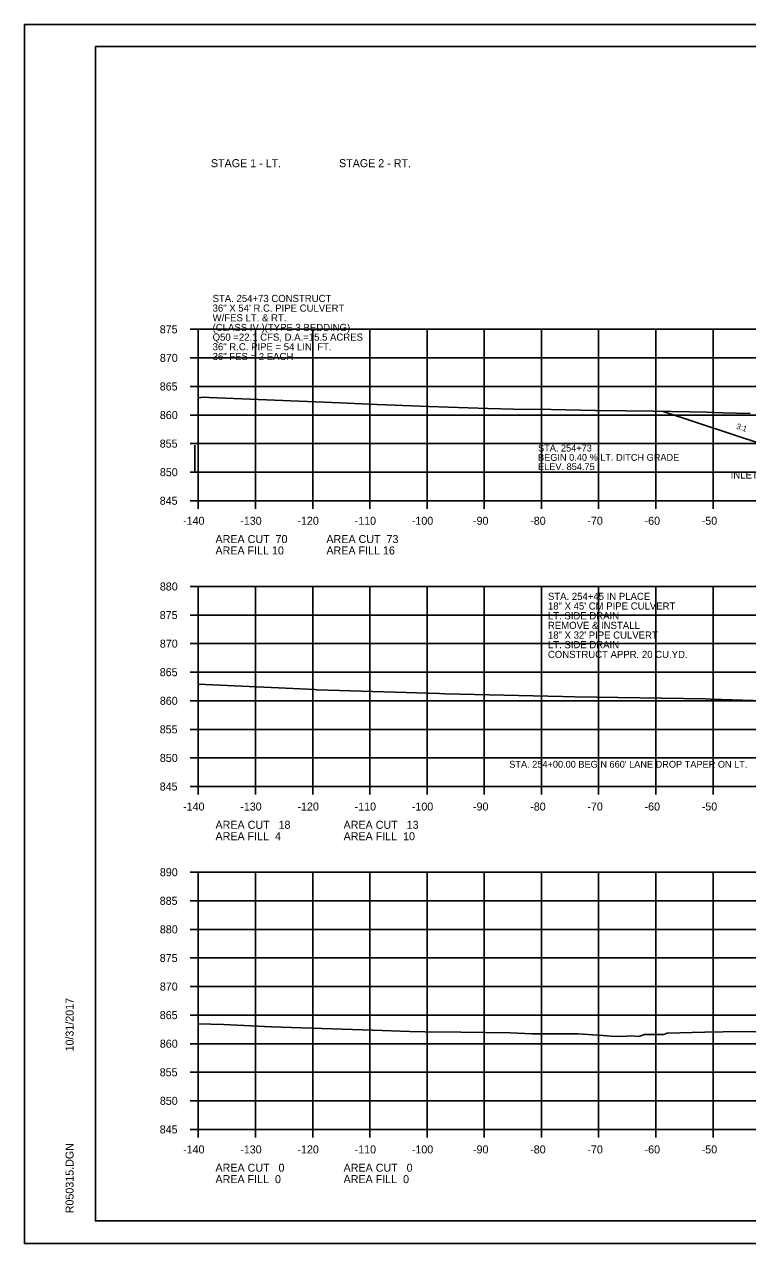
# Model space of a CAD drawing. Extents: x 1486524 to 1499135, y 326561 to 337924.
# Drawn here: x 1488812.5 to 1488938.9, y 328299.2 to 328512.5 of the extents above; entities that cross this region are included whole.
import ezdxf

# ---------------------------------------------------------------- set-up
doc = ezdxf.new("R2010")
doc.units = 0
for name, color, linetype in [('Default', 7, 'Continuous'), ('E_Const Align', 7, 'Continuous'), ('E_Const Align Station', 7, 'Continuous'), ('E_Ownership Information', 7, 'Continuous'), ('E_Property Line', 7, 'Continuous'), ('E_Proposed ROW Fig Annot', 7, 'Continuous'), ('E_Quarter Calls', 7, 'Continuous'), ('E_Tract Number', 7, 'Continuous'), ('R_Temp Easement', 7, 'Continuous'), ('R_Water Annot', 7, 'Continuous'), ('T_Notes', 7, 'Continuous')]:
    doc.layers.add(name, color=color, linetype=linetype)

msp = doc.modelspace()

# ---------------------------------------------------------------- linework, layer by layer
at = {"layer": 'E_Const Align'}
for p, q in [((1488841.49, 328459.19), (1488842.89, 328459.19)), ((1488841.49, 328459.19), (1488842.89, 328459.19)), ((1488841.49, 328459.19), (1488842.89, 328459.19)), ((1488842.89, 328429.19), (1488842.89, 328459.19)), ((1488841.49, 328454.19), (1488842.89, 328454.19)), ((1488841.49, 328454.19), (1488842.89, 328454.19)), ((1488841.49, 328454.19), (1488842.89, 328454.19)), ((1488841.49, 328449.19), (1488842.89, 328449.19)), ((1488841.49, 328449.19), (1488842.89, 328449.19)), ((1488841.49, 328449.19), (1488842.89, 328449.19)), ((1488841.49, 328444.19), (1488842.89, 328444.19)), ((1488841.49, 328444.19), (1488842.89, 328444.19)), ((1488841.49, 328444.19), (1488842.89, 328444.19)), ((1488841.49, 328439.19), (1488842.89, 328439.19)), ((1488841.49, 328439.19), (1488842.89, 328439.19)), ((1488841.49, 328439.19), (1488842.89, 328439.19)), ((1488841.49, 328434.19), (1488842.89, 328434.19)), ((1488841.49, 328434.19), (1488842.89, 328434.19)), ((1488841.49, 328434.19), (1488842.89, 328434.19)), ((1488841.49, 328429.19), (1488842.89, 328429.19)), ((1488841.49, 328429.19), (1488842.89, 328429.19)), ((1488841.49, 328429.19), (1488842.89, 328429.19)), ((1488842.89, 328429.19), (1489122.89, 328429.19)), ((1488842.89, 328427.79), (1488842.89, 328429.19)), ((1488852.89, 328427.79), (1488852.89, 328429.19)), ((1488862.89, 328427.79), (1488862.89, 328429.19)), ((1488872.89, 328427.79), (1488872.89, 328429.19)), ((1488882.89, 328427.79), (1488882.89, 328429.19)), ((1488892.89, 328427.79), (1488892.89, 328429.19)), ((1488902.89, 328427.79), (1488902.89, 328429.19)), ((1488912.89, 328427.79), (1488912.89, 328429.19)), ((1488922.89, 328427.79), (1488922.89, 328429.19)), ((1488932.89, 328427.79), (1488932.89, 328429.19)), ((1488841.49, 328414.19), (1488842.89, 328414.19)), ((1488842.89, 328379.19), (1488842.89, 328414.19)), ((1488841.49, 328409.19), (1488842.89, 328409.19)), ((1488841.49, 328404.19), (1488842.89, 328404.19)), ((1488841.49, 328399.19), (1488842.89, 328399.19)), ((1488841.49, 328394.19), (1488842.89, 328394.19)), ((1488841.49, 328389.19), (1488842.89, 328389.19)), ((1488841.49, 328384.19), (1488842.89, 328384.19)), ((1488841.49, 328379.19), (1488842.89, 328379.19)), ((1488842.89, 328379.19), (1489122.89, 328379.19)), ((1488842.89, 328377.79), (1488842.89, 328379.19)), ((1488852.89, 328377.79), (1488852.89, 328379.19)), ((1488862.89, 328377.79), (1488862.89, 328379.19)), ((1488872.89, 328377.79), (1488872.89, 328379.19)), ((1488882.89, 328377.79), (1488882.89, 328379.19)), ((1488892.89, 328377.79), (1488892.89, 328379.19)), ((1488902.89, 328377.79), (1488902.89, 328379.19)), ((1488912.89, 328377.79), (1488912.89, 328379.19)), ((1488922.89, 328377.79), (1488922.89, 328379.19)), ((1488932.89, 328377.79), (1488932.89, 328379.19)), ((1488841.49, 328364.19), (1488842.89, 328364.19)), ((1488842.89, 328319.19), (1488842.89, 328364.19)), ((1488841.49, 328359.19), (1488842.89, 328359.19)), ((1488841.49, 328354.19), (1488842.89, 328354.19)), ((1488841.49, 328349.19), (1488842.89, 328349.19)), ((1488841.49, 328344.19), (1488842.89, 328344.19)), ((1488841.49, 328339.19), (1488842.89, 328339.19)), ((1488841.49, 328334.19), (1488842.89, 328334.19)), ((1488841.49, 328329.19), (1488842.89, 328329.19)), ((1488841.49, 328324.19), (1488842.89, 328324.19)), ((1488841.49, 328319.19), (1488842.89, 328319.19)), ((1488842.89, 328319.19), (1489122.89, 328319.19)), ((1488842.89, 328317.79), (1488842.89, 328319.19)), ((1488852.89, 328317.79), (1488852.89, 328319.19)), ((1488862.89, 328317.79), (1488862.89, 328319.19)), ((1488872.89, 328317.79), (1488872.89, 328319.19)), ((1488882.89, 328317.79), (1488882.89, 328319.19)), ((1488892.89, 328317.79), (1488892.89, 328319.19)), ((1488902.89, 328317.79), (1488902.89, 328319.19)), ((1488912.89, 328317.79), (1488912.89, 328319.19)), ((1488922.89, 328317.79), (1488922.89, 328319.19)), ((1488932.89, 328317.79), (1488932.89, 328319.19))]:
    msp.add_line(p, q, dxfattribs=at)
at = {"layer": 'E_Ownership Information'}
for p, q in [((1488842.89, 328459.19), (1489122.89, 328459.19)), ((1488842.89, 328429.19), (1488842.89, 328459.19)), ((1488852.89, 328429.19), (1488852.89, 328459.19)), ((1488862.89, 328429.19), (1488862.89, 328459.19)), ((1488872.89, 328429.19), (1488872.89, 328459.19)), ((1488882.89, 328429.19), (1488882.89, 328459.19)), ((1488892.89, 328429.19), (1488892.89, 328459.19)), ((1488902.89, 328429.19), (1488902.89, 328459.19)), ((1488912.89, 328429.19), (1488912.89, 328459.19)), ((1488922.89, 328429.19), (1488922.89, 328459.19)), ((1488932.89, 328429.19), (1488932.89, 328459.19)), ((1488842.89, 328454.19), (1489122.89, 328454.19)), ((1488842.89, 328449.19), (1489122.89, 328449.19)), ((1488842.89, 328444.19), (1489122.89, 328444.19)), ((1488842.89, 328439.19), (1489122.89, 328439.19)), ((1488842.89, 328434.19), (1489122.89, 328434.19)), ((1488842.89, 328429.19), (1489122.89, 328429.19)), ((1488842.89, 328414.19), (1489122.89, 328414.19)), ((1488842.89, 328379.19), (1488842.89, 328414.19)), ((1488852.89, 328379.19), (1488852.89, 328414.19)), ((1488862.89, 328379.19), (1488862.89, 328414.19)), ((1488872.89, 328379.19), (1488872.89, 328414.19)), ((1488882.89, 328379.19), (1488882.89, 328414.19)), ((1488892.89, 328379.19), (1488892.89, 328414.19)), ((1488902.89, 328379.19), (1488902.89, 328414.19)), ((1488912.89, 328379.19), (1488912.89, 328414.19)), ((1488922.89, 328379.19), (1488922.89, 328414.19)), ((1488932.89, 328379.19), (1488932.89, 328414.19)), ((1488842.89, 328409.19), (1489122.89, 328409.19)), ((1488842.89, 328404.19), (1489122.89, 328404.19)), ((1488842.89, 328399.19), (1489122.89, 328399.19)), ((1488842.89, 328394.19), (1489122.89, 328394.19)), ((1488842.89, 328389.19), (1489122.89, 328389.19)), ((1488842.89, 328384.19), (1489122.89, 328384.19)), ((1488842.89, 328379.19), (1489122.89, 328379.19)), ((1488842.89, 328364.19), (1489122.89, 328364.19)), ((1488842.89, 328319.19), (1488842.89, 328364.19)), ((1488852.89, 328319.19), (1488852.89, 328364.19)), ((1488862.89, 328319.19), (1488862.89, 328364.19)), ((1488872.89, 328319.19), (1488872.89, 328364.19)), ((1488882.89, 328319.19), (1488882.89, 328364.19)), ((1488892.89, 328319.19), (1488892.89, 328364.19)), ((1488902.89, 328319.19), (1488902.89, 328364.19)), ((1488912.89, 328319.19), (1488912.89, 328364.19)), ((1488922.89, 328319.19), (1488922.89, 328364.19)), ((1488932.89, 328319.19), (1488932.89, 328364.19)), ((1488842.89, 328359.19), (1489122.89, 328359.19)), ((1488842.89, 328354.19), (1489122.89, 328354.19)), ((1488842.89, 328349.19), (1489122.89, 328349.19)), ((1488842.89, 328344.19), (1489122.89, 328344.19)), ((1488842.89, 328339.19), (1489122.89, 328339.19)), ((1488842.89, 328334.19), (1489122.89, 328334.19)), ((1488842.89, 328329.19), (1489122.89, 328329.19)), ((1488842.89, 328324.19), (1489122.89, 328324.19)), ((1488842.89, 328319.19), (1489122.89, 328319.19))]:
    msp.add_line(p, q, dxfattribs=at)
at = {"layer": 'E_Property Line'}
for p, q in [((1488824.89, 328508.65), (1489141.07, 328508.65)), ((1488824.89, 328303.19), (1488824.89, 328508.65)), ((1488824.89, 328303.19), (1488824.89, 328303.19)), ((1489141.07, 328303.19), (1488824.89, 328303.19))]:
    msp.add_line(p, q, dxfattribs=at)
at = {"layer": 'E_Quarter Calls'}
for p, q in [((1488812.48, 328512.55), (1489145.82, 328512.55)), ((1488812.48, 328299.21), (1489145.82, 328299.21))]:
    msp.add_line(p, q, dxfattribs=at)
for points in [[(1488812.48, 328512.55), (1489145.82, 328512.55), (1489145.82, 328299.21), (1488812.48, 328299.21)], [(1489058.81, 328508.65), (1489058.81, 328498.77), (1489094.54, 328498.77), (1489094.54, 328495.85), (1489117.74, 328495.85), (1489117.74, 328471.52), (1489141.07, 328471.52), (1489141.07, 328303.19), (1488824.89, 328303.19), (1488824.89, 328508.65)]]:
    msp.add_lwpolyline(points, close=True, dxfattribs=at)
at = {"layer": 'E_Tract Number'}
for points in [[(1488842.89, 328397.1), (1488863.27, 328396.14), (1488863.53, 328396.13), (1488863.66, 328396.12), (1488885.09, 328395.44), (1488886.06, 328395.42), (1488906.57, 328394.94), (1488908.75, 328394.89), (1488931.49, 328394.54), (1488932.49, 328394.5), (1488939.89, 328394.24)], [(1488842.89, 328337.68), (1488847.3, 328337.52), (1488855.69, 328337.16), (1488860.92, 328336.95), (1488873.38, 328336.57), (1488879.89, 328336.34), (1488882.52, 328336.29), (1488888.77, 328336.2), (1488897.49, 328336.07), (1488901.22, 328335.93), (1488909.32, 328335.92), (1488913.63, 328335.62), (1488915.03, 328335.49), (1488916.95, 328335.46), (1488918.69, 328335.55), (1488919.93, 328335.47), (1488920.9, 328335.77), (1488924.3, 328335.82), (1488924.9, 328336.04), (1488931.46, 328336.19), (1488937.86, 328336.32), (1488945.29, 328336.13)]]:
    msp.add_lwpolyline(points, dxfattribs=at)
at = {"layer": 'T_Notes'}
for p, q in [((1488841.49, 328459.19), (1488842.89, 328459.19)), ((1488842.89, 328429.19), (1488842.89, 328459.19)), ((1488841.49, 328454.19), (1488842.89, 328454.19)), ((1488841.49, 328449.19), (1488842.89, 328449.19)), ((1488841.49, 328444.19), (1488842.89, 328444.19)), ((1488841.49, 328439.19), (1488842.89, 328439.19)), ((1488842.29, 328438.94), (1488842.29, 328434.19)), ((1488841.49, 328434.19), (1488842.89, 328434.19)), ((1488841.49, 328429.19), (1488842.89, 328429.19)), ((1488842.89, 328429.19), (1489122.89, 328429.19)), ((1488842.89, 328427.79), (1488842.89, 328429.19)), ((1488852.89, 328427.79), (1488852.89, 328429.19)), ((1488862.89, 328427.79), (1488862.89, 328429.19)), ((1488872.89, 328427.79), (1488872.89, 328429.19)), ((1488882.89, 328427.79), (1488882.89, 328429.19)), ((1488892.89, 328427.79), (1488892.89, 328429.19)), ((1488902.89, 328427.79), (1488902.89, 328429.19)), ((1488912.89, 328427.79), (1488912.89, 328429.19)), ((1488922.89, 328427.79), (1488922.89, 328429.19)), ((1488932.89, 328427.79), (1488932.89, 328429.19))]:
    msp.add_line(p, q, dxfattribs=at)
for points in [[(1488842.89, 328447.24), (1488843.3, 328447.22), (1488843.35, 328447.29), (1488867.68, 328446.3), (1488872.64, 328446.08), (1488883.22, 328445.7), (1488893.52, 328445.32), (1488898, 328445.24), (1488904.6, 328445.15), (1488912.34, 328444.99), (1488917.61, 328444.91), (1488922.36, 328444.85), (1488928.77, 328444.76), (1488931.74, 328444.67), (1488934.62, 328444.56), (1488939.41, 328444.45)], [(1488924.2, 328444.82), (1488941.81, 328438.99), (1488945.12, 328438.94), (1488948.4, 328438.89), (1488948.4, 328440.56), (1488953.65, 328441.8), (1488965.95, 328443.79), (1488965.99, 328443.8), (1488969.61, 328443.95), (1488969.65, 328443.95), (1488982.72, 328444.21), (1488982.89, 328444.21), (1488994.73, 328444.13), (1488994.89, 328444.13), (1488994.94, 328444.12), (1488998.99, 328443.96), (1488999.03, 328443.95), (1489012.88, 328440.87), (1489018.13, 328439.44), (1489018.13, 328437.77), (1489023.12, 328437.7), (1489062.97, 328440.4)]]:
    msp.add_lwpolyline(points, dxfattribs=at)

# ---------------------------------------------------------------- texts
at = {"layer": 'Default'}
for s, p in [('STAGE 1 - LT.', (1488845.09, 328487.56)), ('STAGE 2 - RT.', (1488867.49, 328487.56))]:
    msp.add_text(s, height=1.4, dxfattribs=at).set_placement(p)
at = {"layer": 'E_Const Align Station'}
for s, p in [('875', (1488836.14, 328458.49)), ('875', (1488836.14, 328458.49)), ('875', (1488836.14, 328458.49)), ('870', (1488836.16, 328453.49)), ('870', (1488836.16, 328453.49)), ('870', (1488836.16, 328453.49)), ('865', (1488836.14, 328448.49)), ('865', (1488836.14, 328448.49)), ('865', (1488836.14, 328448.49)), ('860', (1488836.16, 328443.49)), ('860', (1488836.16, 328443.49)), ('860', (1488836.16, 328443.49)), ('855', (1488836.14, 328438.49)), ('855', (1488836.14, 328438.49)), ('855', (1488836.14, 328438.49)), ('850', (1488836.16, 328433.49)), ('850', (1488836.16, 328433.49)), ('850', (1488836.16, 328433.49)), ('845', (1488836.14, 328428.49)), ('845', (1488836.14, 328428.49)), ('845', (1488836.14, 328428.49)), ('-140', (1488840.22, 328424.99)), ('-130', (1488850.22, 328424.99)), ('-120', (1488860.22, 328424.99)), ('-110', (1488870.22, 328424.99)), ('-100', (1488880.22, 328424.99)), ('-90', (1488890.92, 328424.99)), ('-80', (1488900.92, 328424.99)), ('-70', (1488910.92, 328424.99)), ('-60', (1488920.92, 328424.99)), ('-50', (1488930.92, 328424.99)), ('AREA CUT  70', (1488845.89, 328421.79)), ('     AREA CUT  73', (1488862.69, 328421.79)), ('AREA FILL 10', (1488845.89, 328419.79)), ('     AREA FILL 16', (1488862.69, 328419.79)), ('880', (1488836.16, 328413.49)), ('875', (1488836.14, 328408.49)), ('870', (1488836.16, 328403.49)), ('865', (1488836.14, 328398.49)), ('860', (1488836.16, 328393.49)), ('855', (1488836.14, 328388.49)), ('850', (1488836.16, 328383.49)), ('845', (1488836.14, 328378.49)), ('-140', (1488840.22, 328374.99)), ('-130', (1488850.22, 328374.99)), ('-120', (1488860.22, 328374.99)), ('-110', (1488870.22, 328374.99)), ('-100', (1488880.22, 328374.99)), ('-90', (1488890.92, 328374.99)), ('-80', (1488900.92, 328374.99)), ('-70', (1488910.92, 328374.99)), ('-60', (1488920.92, 328374.99)), ('-50', (1488930.92, 328374.99)), ('AREA CUT   18', (1488845.89, 328371.79)), ('AREA CUT   13', (1488868.29, 328371.79)), ('AREA FILL  4   ', (1488845.89, 328369.79)), ('AREA FILL  10', (1488868.29, 328369.79)), ('890', (1488836.16, 328363.49)), ('885', (1488836.14, 328358.49)), ('880', (1488836.16, 328353.49)), ('875', (1488836.14, 328348.49)), ('870', (1488836.16, 328343.49)), ('865', (1488836.14, 328338.49)), ('860', (1488836.16, 328333.49)), ('855', (1488836.14, 328328.49)), ('850', (1488836.16, 328323.49)), ('845', (1488836.14, 328318.49)), ('-140', (1488840.22, 328314.99)), ('-130', (1488850.22, 328314.99)), ('-120', (1488860.22, 328314.99)), ('-110', (1488870.22, 328314.99)), ('-100', (1488880.22, 328314.99)), ('-90', (1488890.92, 328314.99)), ('-80', (1488900.92, 328314.99)), ('-70', (1488910.92, 328314.99)), ('-60', (1488920.92, 328314.99)), ('-50', (1488930.92, 328314.99)), ('AREA CUT   0', (1488845.89, 328311.79)), ('AREA CUT   0', (1488868.29, 328311.79)), ('AREA FILL  0', (1488845.89, 328309.79)), ('AREA FILL  0', (1488868.29, 328309.79))]:
    msp.add_text(s, height=1.4, dxfattribs=at).set_placement(p)
at = {"layer": 'E_Property Line'}
for s, p in [('10/31/2017', (1488821.08, 328332.83)), ('R050315.DGN', (1488821.08, 328304.52))]:
    msp.add_text(s, height=1.4, rotation=90, dxfattribs=at).set_placement(p)
at = {"layer": 'E_Proposed ROW Fig Annot'}
for s, height, p in [('STA. 254+73 CONSTRUCT', 1.25, (1488845.39, 328463.97)), ('36" X 54\' R.C. PIPE CULVERT', 1.25, (1488845.39, 328462.28)), ('W/FES LT. & RT.', 1.25, (1488845.39, 328460.59)), ('(CLASS IV )(TYPE 3 BEDDING)  ', 1.25, (1488845.39, 328458.89)), ('36" R.C. PIPE = 54 LIN. FT.', 1.25, (1488845.39, 328455.51)), ('Q50 =22.1 CFS, D.A.=15.5 ACRES', 1.25, (1488845.39, 328457.2)), ('36" FES = 2 EACH', 1.25, (1488845.39, 328453.81)), ('STA. 254+73 ', 1.2, (1488902.29, 328437.81)), ('BEGIN 0.40 % LT. DITCH GRADE', 1.2, (1488902.29, 328436.18)), ('ELEV. 854.75', 1.2, (1488902.29, 328434.56)), ("STA. 254+00.00 BEGIN 660' LANE DROP TAPER ON LT.", 1.2, (1488897.26, 328382.48))]:
    msp.add_text(s, height=height, dxfattribs=at).set_placement(p)
at = {"layer": 'R_Temp Easement'}
for s, p in [('STA. 254+45 IN PLACE', (1488904.02, 328411.84)), ('18" X 45\' CM PIPE CULVERT', (1488904.02, 328410.15)), ('LT. SIDE DRAIN ', (1488904.02, 328408.45)), ('REMOVE & INSTALL', (1488904.02, 328406.76)), ('18" X 32\' PIPE CULVERT', (1488904.02, 328405.07)), ('LT. SIDE DRAIN ', (1488904.02, 328403.38)), ('CONSTRUCT APPR. 20 CU.YD.', (1488904.02, 328401.68))]:
    msp.add_text(s, height=1.25, dxfattribs=at).set_placement(p)
at = {"layer": 'R_Water Annot'}
msp.add_text('INLET FL. 854.70 LT.', height=1.25, dxfattribs=at).set_placement((1488935.98, 328433.08))
at = {"layer": 'T_Notes'}
for s, height, p in [('STA. 254+73 CONSTRUCT', 1.25, (1488845.39, 328463.97)), ('36" X 54\' R.C. PIPE CULVERT', 1.25, (1488845.39, 328462.28)), ('W/FES LT. & RT.', 1.25, (1488845.39, 328460.59)), ('875', 1.4, (1488836.14, 328458.49)), ('(CLASS IV )(TYPE 3 BEDDING)  ', 1.25, (1488845.39, 328458.89)), ('36" R.C. PIPE = 54 LIN. FT.', 1.25, (1488845.39, 328455.51)), ('Q50 =22.1 CFS, D.A.=15.5 ACRES', 1.25, (1488845.39, 328457.2)), ('870', 1.4, (1488836.16, 328453.49)), ('36" FES = 2 EACH', 1.25, (1488845.39, 328453.81)), ('865', 1.4, (1488836.14, 328448.49)), ('860', 1.4, (1488836.16, 328443.49)), ('855', 1.4, (1488836.14, 328438.49)), ('850', 1.4, (1488836.16, 328433.49)), ('845', 1.4, (1488836.14, 328428.49)), ('-140', 1.4, (1488840.22, 328424.99)), ('-130', 1.4, (1488850.22, 328424.99)), ('-120', 1.4, (1488860.22, 328424.99)), ('-110', 1.4, (1488870.22, 328424.99)), ('-100', 1.4, (1488880.22, 328424.99)), ('-90', 1.4, (1488890.92, 328424.99)), ('-80', 1.4, (1488900.92, 328424.99)), ('-70', 1.4, (1488910.92, 328424.99)), ('-60', 1.4, (1488920.92, 328424.99)), ('-50', 1.4, (1488930.92, 328424.99))]:
    msp.add_text(s, height=height, dxfattribs=at).set_placement(p)
msp.add_text('3:1', height=1, rotation=341.5651, dxfattribs=at).set_placement((1488936.88, 328441.82))

doc.saveas('drawing.dxf')
